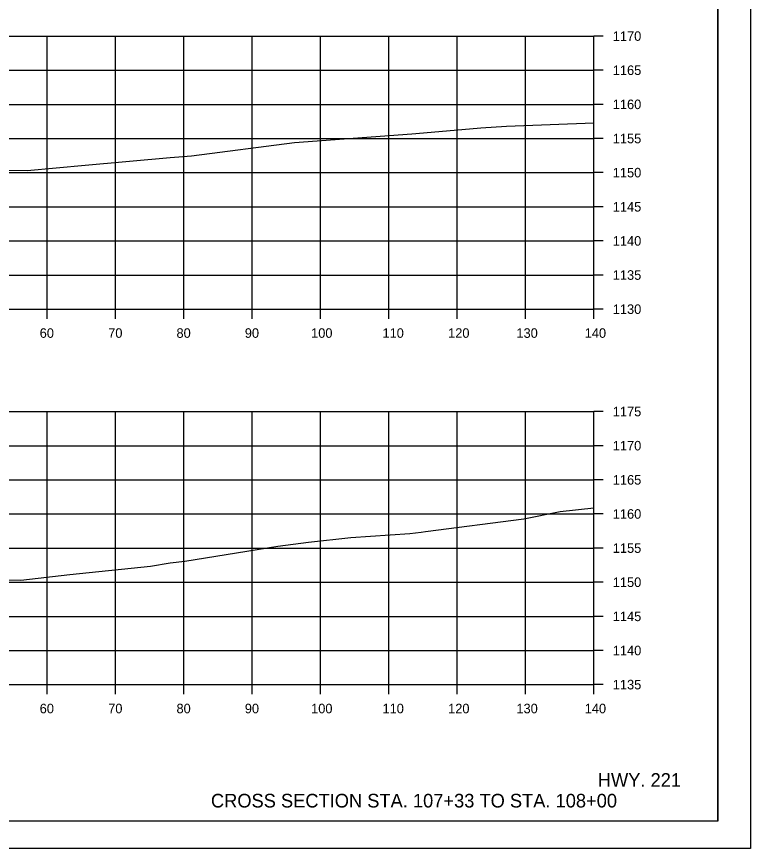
# Model space of a CAD drawing. Extents: x 1368971 to 1374497, y 378717 to 381839.
# Drawn here: x 1369609.3 to 1369716.8, y 380800.3 to 380922.1 of the extents above; entities that cross this region are included whole.
import ezdxf

# ---------------------------------------------------------------- set-up
doc = ezdxf.new("R2010")
doc.units = 0
for name, color, linetype in [('R_Axis', 7, 'Continuous'), ('R_Axis Annot', 7, 'Continuous'), ('R_Border', 7, 'Continuous'), ('R_Draft', 7, 'Continuous'), ('R_Exist Surface', 7, 'Continuous'), ('R_Grid', 7, 'Continuous'), ('R_No Plot', 7, 'Continuous')]:
    doc.layers.add(name, color=color, linetype=linetype)

msp = doc.modelspace()

# ---------------------------------------------------------------- linework, layer by layer
at = {"layer": 'R_Axis'}
for p, q in [((1369693.83, 380879.26), (1369693.83, 380919.26)), ((1369695.23, 380919.26), (1369693.83, 380919.26)), ((1369695.23, 380914.26), (1369693.83, 380914.26)), ((1369695.23, 380909.26), (1369693.83, 380909.26)), ((1369695.23, 380904.26), (1369693.83, 380904.26)), ((1369695.23, 380899.26), (1369693.83, 380899.26)), ((1369695.23, 380894.26), (1369693.83, 380894.26)), ((1369695.23, 380889.26), (1369693.83, 380889.26)), ((1369695.23, 380884.26), (1369693.83, 380884.26)), ((1369413.83, 380879.26), (1369693.83, 380879.26)), ((1369613.83, 380877.86), (1369613.83, 380879.26)), ((1369623.83, 380877.86), (1369623.83, 380879.26)), ((1369633.83, 380877.86), (1369633.83, 380879.26)), ((1369643.83, 380877.86), (1369643.83, 380879.26)), ((1369653.83, 380877.86), (1369653.83, 380879.26)), ((1369663.83, 380877.86), (1369663.83, 380879.26)), ((1369673.83, 380877.86), (1369673.83, 380879.26)), ((1369683.83, 380877.86), (1369683.83, 380879.26)), ((1369693.83, 380877.86), (1369693.83, 380879.26)), ((1369695.23, 380879.26), (1369693.83, 380879.26)), ((1369693.83, 380824.26), (1369693.83, 380864.26)), ((1369695.23, 380864.26), (1369693.83, 380864.26)), ((1369695.23, 380859.26), (1369693.83, 380859.26)), ((1369695.23, 380854.26), (1369693.83, 380854.26)), ((1369695.23, 380849.26), (1369693.83, 380849.26)), ((1369695.23, 380844.26), (1369693.83, 380844.26)), ((1369695.23, 380839.26), (1369693.83, 380839.26)), ((1369695.23, 380834.26), (1369693.83, 380834.26)), ((1369695.23, 380829.26), (1369693.83, 380829.26)), ((1369413.83, 380824.26), (1369693.83, 380824.26)), ((1369613.83, 380822.86), (1369613.83, 380824.26)), ((1369623.83, 380822.86), (1369623.83, 380824.26)), ((1369633.83, 380822.86), (1369633.83, 380824.26)), ((1369643.83, 380822.86), (1369643.83, 380824.26)), ((1369653.83, 380822.86), (1369653.83, 380824.26)), ((1369663.83, 380822.86), (1369663.83, 380824.26)), ((1369673.83, 380822.86), (1369673.83, 380824.26)), ((1369683.83, 380822.86), (1369683.83, 380824.26)), ((1369693.83, 380822.86), (1369693.83, 380824.26)), ((1369695.23, 380824.26), (1369693.83, 380824.26))]:
    msp.add_line(p, q, dxfattribs=at)
at = {"layer": 'R_Border'}
for q in [(1369712.01, 381009.72), (1369395.83, 380804.26)]:
    msp.add_line((1369712.01, 380804.26), q, dxfattribs=at)
at = {"layer": 'R_Exist Surface'}
for points in [[(1369602.75, 380899.62), (1369610.89, 380899.55), (1369619.39, 380900.37), (1369631.83, 380901.47), (1369634.95, 380901.7), (1369650.02, 380903.67), (1369650.69, 380903.73), (1369651.33, 380903.79), (1369667.21, 380904.94), (1369667.79, 380905), (1369677.32, 380905.83), (1369681.08, 380906.07), (1369693.83, 380906.53)], [(1369605.34, 380839.59), (1369609.96, 380839.55), (1369617.15, 380840.37), (1369628.94, 380841.63), (1369631.81, 380842.1), (1369633.96, 380842.36), (1369647.58, 380844.55), (1369652.06, 380845.13), (1369658.26, 380845.79), (1369666.92, 380846.42), (1369668.58, 380846.6), (1369669.2, 380846.7), (1369683.6, 380848.55), (1369688.91, 380849.6), (1369693.83, 380850.17)]]:
    msp.add_lwpolyline(points, dxfattribs=at)
at = {"layer": 'R_Grid'}
for p, q in [((1369413.83, 380919.26), (1369693.83, 380919.26)), ((1369613.83, 380879.26), (1369613.83, 380919.26)), ((1369623.83, 380879.26), (1369623.83, 380919.26)), ((1369633.83, 380879.26), (1369633.83, 380919.26)), ((1369643.83, 380879.26), (1369643.83, 380919.26)), ((1369653.83, 380879.26), (1369653.83, 380919.26)), ((1369663.83, 380879.26), (1369663.83, 380919.26)), ((1369673.83, 380879.26), (1369673.83, 380919.26)), ((1369683.83, 380879.26), (1369683.83, 380919.26)), ((1369693.83, 380879.26), (1369693.83, 380919.26)), ((1369413.83, 380914.26), (1369693.83, 380914.26)), ((1369413.83, 380909.26), (1369693.83, 380909.26)), ((1369413.83, 380904.26), (1369693.83, 380904.26)), ((1369413.83, 380899.26), (1369693.83, 380899.26)), ((1369413.83, 380894.26), (1369693.83, 380894.26)), ((1369413.83, 380889.26), (1369693.83, 380889.26)), ((1369413.83, 380884.26), (1369693.83, 380884.26)), ((1369413.83, 380879.26), (1369693.83, 380879.26)), ((1369413.83, 380864.26), (1369693.83, 380864.26)), ((1369613.83, 380824.26), (1369613.83, 380864.26)), ((1369623.83, 380824.26), (1369623.83, 380864.26)), ((1369633.83, 380824.26), (1369633.83, 380864.26)), ((1369643.83, 380824.26), (1369643.83, 380864.26)), ((1369653.83, 380824.26), (1369653.83, 380864.26)), ((1369663.83, 380824.26), (1369663.83, 380864.26)), ((1369673.83, 380824.26), (1369673.83, 380864.26)), ((1369683.83, 380824.26), (1369683.83, 380864.26)), ((1369693.83, 380824.26), (1369693.83, 380864.26)), ((1369413.83, 380859.26), (1369693.83, 380859.26)), ((1369413.83, 380854.26), (1369693.83, 380854.26)), ((1369413.83, 380849.26), (1369693.83, 380849.26)), ((1369413.83, 380844.26), (1369693.83, 380844.26)), ((1369413.83, 380839.26), (1369693.83, 380839.26)), ((1369413.83, 380834.26), (1369693.83, 380834.26)), ((1369413.83, 380829.26), (1369693.83, 380829.26)), ((1369413.83, 380824.26), (1369693.83, 380824.26))]:
    msp.add_line(p, q, dxfattribs=at)
at = {"layer": 'R_No Plot'}
msp.add_line((1369383.43, 380800.28), (1369716.77, 380800.28), dxfattribs=at)
for points in [[(1369383.43, 381013.61), (1369716.77, 381013.61), (1369716.77, 380800.27), (1369383.43, 380800.27)], [(1369629.75, 381009.72), (1369629.75, 380999.84), (1369665.49, 380999.84), (1369665.49, 380996.92), (1369688.69, 380996.92), (1369688.69, 380973.7), (1369712.01, 380973.7), (1369712.01, 380804.26), (1369395.83, 380804.26), (1369395.83, 381009.72)]]:
    msp.add_lwpolyline(points, close=True, dxfattribs=at)

# ---------------------------------------------------------------- texts
at = {"layer": 'R_Axis Annot'}
for s, p in [('1170', (1369696.63, 380918.56)), ('1165', (1369696.63, 380913.56)), ('1160', (1369696.63, 380908.56)), ('1155', (1369696.63, 380903.56)), ('1150', (1369696.63, 380898.56)), ('1145', (1369696.63, 380893.56)), ('1140', (1369696.63, 380888.56)), ('1135', (1369696.63, 380883.56)), ('1130', (1369696.63, 380878.56)), ('60', (1369612.72, 380875.06)), ('70', (1369622.75, 380875.06)), ('80', (1369632.75, 380875.06)), ('90', (1369642.75, 380875.06)), ('100', (1369652.46, 380875.06)), ('110', (1369662.91, 380875.06)), ('120', (1369672.52, 380875.06)), ('130', (1369682.52, 380875.06)), ('140', (1369692.52, 380875.06)), ('1175', (1369696.63, 380863.56)), ('1170', (1369696.63, 380858.56)), ('1165', (1369696.63, 380853.56)), ('1160', (1369696.63, 380848.56)), ('1155', (1369696.63, 380843.56)), ('1150', (1369696.63, 380838.56)), ('1145', (1369696.63, 380833.56)), ('1140', (1369696.63, 380828.56)), ('1135', (1369696.63, 380823.56)), ('60', (1369612.72, 380820.06)), ('70', (1369622.75, 380820.06)), ('80', (1369632.75, 380820.06)), ('90', (1369642.75, 380820.06)), ('100', (1369652.46, 380820.06)), ('110', (1369662.91, 380820.06)), ('120', (1369672.52, 380820.06)), ('130', (1369682.52, 380820.06)), ('140', (1369692.52, 380820.06))]:
    msp.add_text(s, height=1.4, dxfattribs=at).set_placement(p)
at = {"layer": 'R_Draft'}
for s, p in [('HWY. 221', (1369694.43, 380809.29)), ('CROSS SECTION STA. 107+33 TO STA. 108+00', (1369637.79, 380806.26))]:
    msp.add_text(s, height=2, dxfattribs=at).set_placement(p)

doc.saveas('drawing.dxf')
